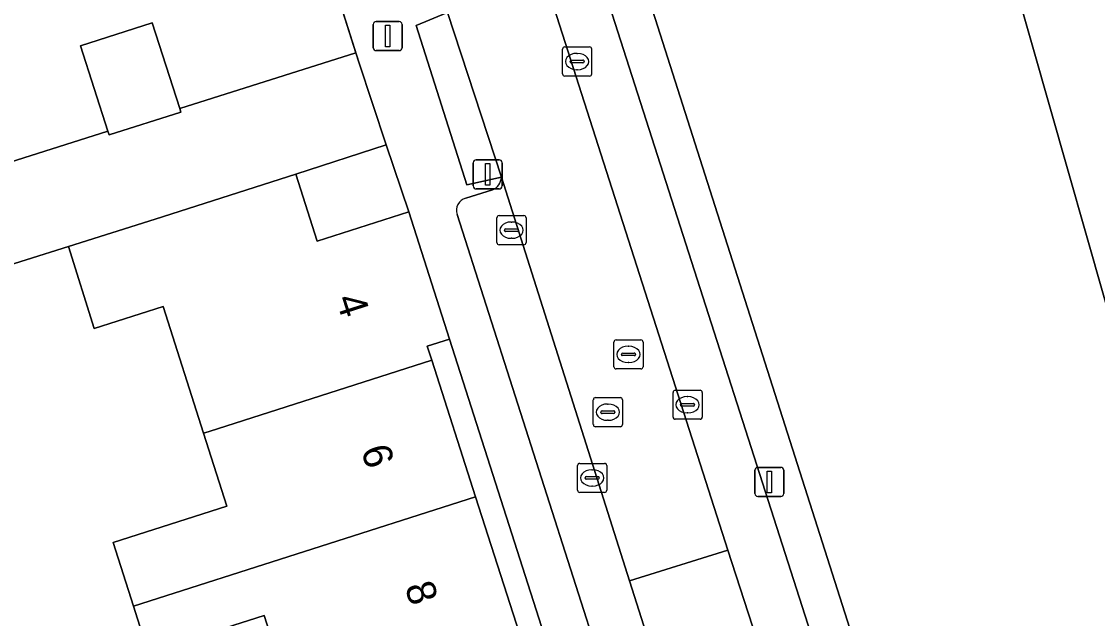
# Model space of a CAD drawing. Extents: x 159716 to 160783, y 383290 to 384031.
# Drawn here: x 160039.13 to 160076.06, y 383698.64 to 383719.15 of the extents above; entities that cross this region are included whole.
import ezdxf

# ---------------------------------------------------------------- set-up
doc = ezdxf.new("R2010")
doc.units = 0
for name, color, linetype in [('IMGEO_Erf', 7, 'Continuous'), ('IMGEO_Kolk', 7, 'Continuous'), ('IMGEO_Lichtmast', 7, 'Continuous'), ('IMGEO_Muur', 7, 'Continuous'), ('IMGEO_Pand', 7, 'Continuous'), ('IMGEO_Pand_nummerreeks', 7, 'Continuous'), ('IMGEO_Parkeervlak_open', 7, 'Continuous'), ('IMGEO_Rijbaan_lokaal_open', 7, 'Continuous'), ('IMGEO_Rioolput', 7, 'Continuous'), ('IMGEO_Voetpad_open', 7, 'Continuous')]:
    doc.layers.add(name, color=color, linetype=linetype)

msp = doc.modelspace()

# ---------------------------------------------------------------- linework, layer by layer
at = {"layer": 'IMGEO_Erf'}
for points in [[(160071.395, 383726.876), (160076.089, 383728.211), (160074.873, 383732.49), (160060.86, 383728.233), (160060.753, 383728.572), (160058.187, 383727.757), (160060.07, 383721.792), (160059.974, 383721.76), (160060.253, 383720.77), (160060.363, 383720.88), (160071.076, 383687.276), (160071.886, 383687.568), (160072.1, 383686.894), (160080.753, 383689.646), (160078.292, 383698.563), (160079.315, 383699.02)], [(160051.64, 383714.915), (160048.545, 383713.901), (160049.279, 383711.605), (160052.422, 383712.609)], [(160053.819, 383708.237), (160053.057, 383707.994), (160053.211, 383707.511), (160054.714, 383702.815), (160056.216, 383698.119), (160057.719, 383693.423), (160059.222, 383688.727), (160060.976, 383683.243), (160062.535, 383678.372), (160063.297, 383678.615)]]:
    msp.add_lwpolyline(points, close=True, dxfattribs=at)
for points in [[(160037.503, 383713.921), (160042.095, 383715.377), (160041.156, 383718.317), (160043.619, 383719.103), (160044.559, 383716.158), (160050.608, 383718.075), (160046.886, 383729.818), (160042.947, 383728.56), (160044.951, 383722.282), (160042.851, 383721.612), (160040.477, 383720.854), (160038.526, 383726.964)], [(160048.456, 383695.636), (160047.463, 383698.74), (160043.482, 383697.467), (160042.973, 383699.058), (160042.272, 383701.25), (160046.181, 383702.501), (160045.38, 383705.005), (160043.987, 383709.357), (160041.619, 383708.599), (160040.737, 383711.416), (160029.104, 383707.749), (160027.917, 383705.347), (160028.36, 383703.978), (160028.48, 383703.607), (160030.643, 383704.306), (160031.513, 383701.614), (160029.35, 383700.915), (160029.654, 383699.973), (160030.654, 383696.881)]]:
    msp.add_lwpolyline(points, dxfattribs=at)
at = {"layer": 'IMGEO_Kolk'}
for p, q in [((160057.697, 383717.347), (160057.697, 383718.199)), ((160057.772, 383718.273), (160058.624, 383718.273)), ((160058.185, 383718.053), (160058.21, 383718.053)), ((160058.698, 383718.199), (160058.698, 383717.347)), ((160057.956, 383717.767), (160057.956, 383717.779)), ((160058.394, 383717.73), (160057.996, 383717.73)), ((160057.999, 383717.816), (160058.397, 383717.816)), ((160058.44, 383717.779), (160058.44, 383717.767)), ((160058.624, 383717.273), (160057.772, 383717.273)), ((160058.208, 383717.493), (160058.183, 383717.493)), ((160055.522, 383712.479), (160056.374, 383712.479)), ((160055.447, 383711.553), (160055.447, 383712.405)), ((160055.935, 383712.259), (160055.96, 383712.259)), ((160056.448, 383712.405), (160056.448, 383711.553)), ((160055.706, 383711.973), (160055.706, 383711.985)), ((160056.144, 383711.936), (160055.746, 383711.936)), ((160055.749, 383712.022), (160056.147, 383712.022)), ((160055.958, 383711.699), (160055.933, 383711.699)), ((160056.19, 383711.985), (160056.19, 383711.973)), ((160056.374, 383711.479), (160055.522, 383711.479)), ((160061.49, 383705.555), (160061.49, 383706.407)), ((160061.565, 383706.481), (160062.417, 383706.481)), ((160061.978, 383706.261), (160062.003, 383706.261)), ((160062.491, 383706.407), (160062.491, 383705.555)), ((160061.749, 383705.975), (160061.749, 383705.987)), ((160062.187, 383705.938), (160061.789, 383705.938)), ((160061.792, 383706.024), (160062.19, 383706.024)), ((160062.233, 383705.987), (160062.233, 383705.975)), ((160062.417, 383705.481), (160061.565, 383705.481)), ((160062.001, 383705.701), (160061.976, 383705.701)), ((160058.29, 383703.968), (160059.142, 383703.968)), ((160058.215, 383703.042), (160058.215, 383703.894)), ((160058.703, 383703.748), (160058.728, 383703.748)), ((160059.216, 383703.894), (160059.216, 383703.042)), ((160058.474, 383703.462), (160058.474, 383703.474)), ((160058.912, 383703.425), (160058.514, 383703.425)), ((160058.517, 383703.511), (160058.915, 383703.511)), ((160058.726, 383703.188), (160058.701, 383703.188)), ((160058.958, 383703.474), (160058.958, 383703.462)), ((160059.142, 383702.968), (160058.29, 383702.968))]:
    msp.add_line(p, q, dxfattribs=at)
for points in [[(160057.697, 383717.347), (160057.697, 383718.199)], [(160057.772, 383718.273), (160058.624, 383718.273)], [(160058.698, 383718.199), (160058.698, 383717.347)], [(160058.624, 383717.273), (160057.772, 383717.273)], [(160055.522, 383712.479), (160056.374, 383712.479)], [(160055.447, 383711.553), (160055.447, 383712.405)], [(160056.448, 383712.405), (160056.448, 383711.553)], [(160056.374, 383711.479), (160055.522, 383711.479)], [(160061.49, 383705.555), (160061.49, 383706.407)], [(160061.565, 383706.481), (160062.417, 383706.481)], [(160062.491, 383706.407), (160062.491, 383705.555)], [(160062.417, 383705.481), (160061.565, 383705.481)], [(160058.29, 383703.968), (160059.142, 383703.968)], [(160058.215, 383703.042), (160058.215, 383703.894)], [(160059.216, 383703.894), (160059.216, 383703.042)], [(160059.142, 383702.968), (160058.29, 383702.968)]]:
    msp.add_lwpolyline(points, dxfattribs=at)
for centre, radius, start, end in [((160057.774, 383718.197), 0.0765, 91.552, 178.448), ((160057.774, 383718.197), 0.0765, 91.552, 178.448), ((160058.622, 383718.197), 0.0765, 1.552, 88.448), ((160058.622, 383718.197), 0.0765, 1.552, 88.448), ((160057.996, 383717.776), 0.0403, 85.8775, 175.7526), ((160057.993, 383717.766), 0.0366, 178.938, 274.7102), ((160058.397, 383717.773), 0.043, 264.8664, 352.4533), ((160058.401, 383717.778), 0.0386, 1.7309, 96.639), ((160057.774, 383717.349), 0.0765, 181.552, 268.448), ((160057.774, 383717.349), 0.0765, 181.552, 268.448), ((160058.622, 383717.349), 0.0765, 271.552, 358.448), ((160058.622, 383717.349), 0.0765, 271.552, 358.448), ((160055.524, 383712.403), 0.0765, 91.552, 178.448), ((160055.524, 383712.403), 0.0765, 91.552, 178.448), ((160056.372, 383712.403), 0.0765, 1.552, 88.448), ((160056.372, 383712.403), 0.0765, 1.552, 88.448), ((160055.746, 383711.982), 0.0403, 85.8775, 175.7526), ((160055.743, 383711.972), 0.0366, 178.938, 274.7102), ((160056.147, 383711.979), 0.043, 264.8664, 352.4533), ((160056.151, 383711.984), 0.0386, 1.7309, 96.639), ((160055.524, 383711.555), 0.0765, 181.552, 268.448), ((160055.524, 383711.555), 0.0765, 181.552, 268.448), ((160056.372, 383711.555), 0.0765, 271.552, 358.448), ((160056.372, 383711.555), 0.0765, 271.552, 358.448), ((160061.567, 383706.405), 0.0765, 91.552, 178.448), ((160061.567, 383706.405), 0.0765, 91.552, 178.448), ((160062.415, 383706.405), 0.0765, 1.552, 88.448), ((160062.415, 383706.405), 0.0765, 1.552, 88.448), ((160061.789, 383705.984), 0.0403, 85.8775, 175.7526), ((160061.786, 383705.974), 0.0366, 178.938, 274.7102), ((160062.19, 383705.981), 0.043, 264.8664, 352.4533), ((160062.194, 383705.986), 0.0386, 1.7309, 96.639), ((160061.567, 383705.557), 0.0765, 181.552, 268.448), ((160061.567, 383705.557), 0.0765, 181.552, 268.448), ((160062.415, 383705.557), 0.0765, 271.552, 358.448), ((160062.415, 383705.557), 0.0765, 271.552, 358.448), ((160058.292, 383703.892), 0.0765, 91.552, 178.448), ((160058.292, 383703.892), 0.0765, 91.552, 178.448), ((160059.14, 383703.892), 0.0765, 1.552, 88.448), ((160059.14, 383703.892), 0.0765, 1.552, 88.448), ((160058.514, 383703.471), 0.0403, 85.8775, 175.7526), ((160058.511, 383703.461), 0.0366, 178.938, 274.7102), ((160058.915, 383703.468), 0.043, 264.8664, 352.4533), ((160058.919, 383703.473), 0.0386, 1.7309, 96.639), ((160058.292, 383703.044), 0.0765, 181.552, 268.448), ((160058.292, 383703.044), 0.0765, 181.552, 268.448), ((160059.14, 383703.044), 0.0765, 271.552, 358.448), ((160059.14, 383703.044), 0.0765, 271.552, 358.448)]:
    msp.add_arc(centre, radius, start, end, dxfattribs=at)
for centre, major_axis, ratio, start_param, end_param in [((160058.184, 383717.773), (-0.387, 0.002), 0.722429, 4.712389, 7.853982), ((160058.209, 383717.773), (-0.39, 0.002), 0.717154, 1.570796, 4.712389), ((160055.934, 383711.979), (-0.387, 0.002), 0.722429, 4.712389, 7.853982), ((160055.959, 383711.979), (-0.39, 0.002), 0.717154, 1.570796, 4.712389), ((160061.977, 383705.981), (-0.387, 0.002), 0.722429, 4.712389, 7.853982), ((160062.002, 383705.981), (-0.39, 0.002), 0.717154, 1.570796, 4.712389), ((160058.702, 383703.468), (-0.387, 0.002), 0.722429, 4.712389, 7.853982), ((160058.727, 383703.468), (-0.39, 0.002), 0.717154, 1.570796, 4.712389)]:
    msp.add_ellipse(centre, major_axis=major_axis, ratio=ratio, start_param=start_param, end_param=end_param, dxfattribs=at)
at = {"layer": 'IMGEO_Lichtmast'}
for p, q in [((160051.303, 383719.149), (160052.093, 383719.149)), ((160052.093, 383719.149), (160051.303, 383719.149)), ((160051.203, 383718.249), (160051.203, 383719.049)), ((160051.203, 383719.049), (160051.203, 383718.249)), ((160052.193, 383719.049), (160052.193, 383718.249)), ((160052.193, 383718.249), (160052.193, 383719.049)), ((160052.093, 383718.149), (160051.303, 383718.149)), ((160051.303, 383718.149), (160052.093, 383718.149)), ((160054.634, 383713.497), (160054.634, 383714.297)), ((160054.634, 383714.297), (160054.634, 383713.497)), ((160054.734, 383714.397), (160055.524, 383714.397)), ((160055.524, 383714.397), (160054.734, 383714.397)), ((160055.624, 383714.297), (160055.624, 383713.497)), ((160055.624, 383713.497), (160055.624, 383714.297)), ((160055.524, 383713.397), (160054.734, 383713.397)), ((160054.734, 383713.397), (160055.524, 383713.397)), ((160064.3, 383702.929), (160064.3, 383703.729)), ((160064.3, 383703.729), (160064.3, 383702.929)), ((160064.4, 383703.829), (160065.19, 383703.829)), ((160065.19, 383703.829), (160064.4, 383703.829)), ((160065.29, 383703.729), (160065.29, 383702.929)), ((160065.29, 383702.929), (160065.29, 383703.729)), ((160065.19, 383702.829), (160064.4, 383702.829)), ((160064.4, 383702.829), (160065.19, 383702.829))]:
    msp.add_line(p, q, dxfattribs=at)
for points in [[(160051.623, 383719.024), (160051.773, 383719.024), (160051.773, 383718.274), (160051.623, 383718.274), (160051.623, 383719.024)], [(160055.054, 383714.272), (160055.204, 383714.272), (160055.204, 383713.522), (160055.054, 383713.522), (160055.054, 383714.272)], [(160064.72, 383703.704), (160064.87, 383703.704), (160064.87, 383702.954), (160064.72, 383702.954), (160064.72, 383703.704)]]:
    msp.add_lwpolyline(points, dxfattribs=at)
for centre, start, end in [((160051.303, 383719.049), 90, 180), ((160051.303, 383719.049), 90, 180), ((160052.093, 383719.049), 0, 90), ((160052.093, 383719.049), 360, 90), ((160051.303, 383718.249), 180, 270), ((160051.303, 383718.249), 180, 270), ((160052.093, 383718.249), 270, 0), ((160052.093, 383718.249), 270, 0), ((160054.734, 383714.297), 90, 180), ((160054.734, 383714.297), 90, 180), ((160055.524, 383714.297), 0, 90), ((160055.524, 383714.297), 360, 90), ((160054.734, 383713.497), 180, 270), ((160054.734, 383713.497), 180, 270), ((160055.524, 383713.497), 270, 0), ((160055.524, 383713.497), 270, 0), ((160064.4, 383703.729), 90, 180), ((160064.4, 383703.729), 90, 180), ((160065.19, 383703.729), 0, 90), ((160065.19, 383703.729), 360, 90), ((160064.4, 383702.929), 180, 270), ((160064.4, 383702.929), 180, 270), ((160065.19, 383702.929), 270, 0), ((160065.19, 383702.929), 270, 0)]:
    msp.add_arc(centre, 0.1, start, end, dxfattribs=at)
at = {"layer": 'IMGEO_Muur'}
msp.add_lwpolyline([(160046.886, 383729.818), (160050.709, 383717.756)], dxfattribs=at)
at = {"layer": 'IMGEO_Pand'}
msp.add_lwpolyline([(160089.684, 383691.98), (160085.718, 383705.927), (160085.28, 383707.469), (160078.32, 383731.948), (160077.893, 383733.449), (160077.721, 383734.353), (160077.468, 383742.909), (160077.467, 383743.109), (160077.018, 383743.115), (160077.303, 383744.324), (160077.049, 383744.402), (160076.918, 383743.972), (160073.988, 383743.935), (160073.846, 383744.362), (160054.838, 383738.238), (160058.187, 383727.757), (160060.753, 383728.572), (160060.86, 383728.233), (160074.873, 383732.49), (160076.089, 383728.211), (160071.395, 383726.876), (160079.315, 383699.02), (160078.292, 383698.563)], dxfattribs=at)
for points in [[(160042.095, 383715.377), (160042.135, 383715.253), (160044.597, 383716.039), (160044.559, 383716.158), (160043.619, 383719.103), (160041.156, 383718.317)], [(160052.422, 383712.609), (160049.279, 383711.605), (160048.545, 383713.901), (160043.716, 383712.355), (160040.737, 383711.416), (160041.619, 383708.599), (160043.987, 383709.357), (160045.38, 383705.005), (160045.568, 383705.065), (160053.211, 383707.511), (160053.057, 383707.994), (160053.819, 383708.237)], [(160053.211, 383707.511), (160045.568, 383705.065), (160045.38, 383705.005), (160046.181, 383702.501), (160042.272, 383701.25), (160042.973, 383699.058), (160054.714, 383702.815)], [(160054.714, 383702.815), (160042.973, 383699.058), (160043.482, 383697.467), (160047.463, 383698.74), (160048.456, 383695.636), (160048.76, 383695.733), (160056.216, 383698.119)]]:
    msp.add_lwpolyline(points, close=True, dxfattribs=at)
at = {"layer": 'IMGEO_Parkeervlak_open'}
for points in [[(160057.212, 383720.223), (160063.376, 383700.988), (160064.351, 383697.947), (160066.356, 383691.69)], [(160067.862, 383692.976), (160059.208, 383720.016)], [(160068.048, 383674.889), (160060.975, 383696.843), (160060.002, 383699.926), (160055.598, 383713.803)], [(160055.296, 383713.363), (160054.374, 383713.08)], [(160054.085, 383712.522), (160066.031, 383675.14)]]:
    msp.add_lwpolyline(points, dxfattribs=at)
for centre, radius, start, end in [((160055.108, 383713.815), 0.49, 292.5293, 358.5421), ((160054.489, 383712.667), 0.429, 105.5445, 199.6943)]:
    msp.add_arc(centre, radius, start, end, dxfattribs=at)
at = {"layer": 'IMGEO_Rijbaan_lokaal_open'}
msp.add_lwpolyline([(160048.174, 383736.837), (160048.715, 383735.069), (160053.748, 383719.459), (160055.598, 383713.803), (160060.002, 383699.926), (160063.376, 383700.988), (160057.212, 383720.223), (160057.179, 383720.335), (160055.337, 383726.085)], dxfattribs=at)
msp.add_lwpolyline([(160060.975, 383696.843), (160064.351, 383697.947), (160063.376, 383700.988), (160060.002, 383699.926)], close=True, dxfattribs=at)
at = {"layer": 'IMGEO_Rioolput'}
for p, q in [((160059.462, 383707.285), (160059.462, 383708.137)), ((160059.537, 383708.211), (160060.389, 383708.211)), ((160059.95, 383707.991), (160059.975, 383707.991)), ((160060.463, 383708.137), (160060.463, 383707.285)), ((160059.721, 383707.705), (160059.721, 383707.717)), ((160060.159, 383707.668), (160059.761, 383707.668)), ((160059.764, 383707.754), (160060.162, 383707.754)), ((160060.205, 383707.717), (160060.205, 383707.705)), ((160059.973, 383707.431), (160059.948, 383707.431)), ((160060.389, 383707.211), (160059.537, 383707.211)), ((160058.755, 383705.3), (160058.755, 383706.152)), ((160058.83, 383706.226), (160059.682, 383706.226)), ((160059.756, 383706.152), (160059.756, 383705.3)), ((160059.057, 383705.769), (160059.455, 383705.769)), ((160059.243, 383706.006), (160059.268, 383706.006)), ((160059.014, 383705.72), (160059.014, 383705.732)), ((160059.452, 383705.683), (160059.054, 383705.683)), ((160059.266, 383705.446), (160059.241, 383705.446)), ((160059.498, 383705.732), (160059.498, 383705.72)), ((160059.682, 383705.226), (160058.83, 383705.226))]:
    msp.add_line(p, q, dxfattribs=at)
for points in [[(160059.462, 383707.285), (160059.462, 383708.137)], [(160059.537, 383708.211), (160060.389, 383708.211)], [(160060.463, 383708.137), (160060.463, 383707.285)], [(160060.389, 383707.211), (160059.537, 383707.211)], [(160058.755, 383705.3), (160058.755, 383706.152)], [(160058.83, 383706.226), (160059.682, 383706.226)], [(160059.756, 383706.152), (160059.756, 383705.3)], [(160059.682, 383705.226), (160058.83, 383705.226)]]:
    msp.add_lwpolyline(points, dxfattribs=at)
for centre, radius, start, end in [((160059.539, 383708.135), 0.0765, 91.552, 178.448), ((160059.539, 383708.135), 0.0765, 91.552, 178.448), ((160060.387, 383708.135), 0.0765, 1.552, 88.448), ((160060.387, 383708.135), 0.0765, 1.552, 88.448), ((160059.761, 383707.714), 0.0403, 85.8775, 175.7526), ((160059.758, 383707.704), 0.0366, 178.938, 274.7102), ((160060.162, 383707.711), 0.043, 264.8664, 352.4533), ((160060.166, 383707.716), 0.0386, 1.7309, 96.639), ((160059.539, 383707.287), 0.0765, 181.552, 268.448), ((160059.539, 383707.287), 0.0765, 181.552, 268.448), ((160060.387, 383707.287), 0.0765, 271.552, 358.448), ((160060.387, 383707.287), 0.0765, 271.552, 358.448), ((160058.832, 383706.15), 0.0765, 91.552, 178.448), ((160058.832, 383706.15), 0.0765, 91.552, 178.448), ((160059.68, 383706.15), 0.0765, 1.552, 88.448), ((160059.68, 383706.15), 0.0765, 1.552, 88.448), ((160059.054, 383705.729), 0.0403, 85.8775, 175.7526), ((160059.459, 383705.731), 0.0386, 1.7309, 96.639), ((160059.051, 383705.719), 0.0366, 178.938, 274.7102), ((160059.455, 383705.726), 0.043, 264.8664, 352.4533), ((160058.832, 383705.302), 0.0765, 181.552, 268.448), ((160058.832, 383705.302), 0.0765, 181.552, 268.448), ((160059.68, 383705.302), 0.0765, 271.552, 358.448), ((160059.68, 383705.302), 0.0765, 271.552, 358.448)]:
    msp.add_arc(centre, radius, start, end, dxfattribs=at)
for centre, major_axis, ratio, start_param, end_param in [((160059.949, 383707.711), (-0.387, 0.002), 0.722429, 4.712389, 7.853982), ((160059.974, 383707.711), (-0.39, 0.002), 0.717154, 1.570796, 4.712389), ((160059.242, 383705.726), (-0.387, 0.002), 0.722429, 4.712389, 7.853982), ((160059.267, 383705.726), (-0.39, 0.002), 0.717154, 1.570796, 4.712389)]:
    msp.add_ellipse(centre, major_axis=major_axis, ratio=ratio, start_param=start_param, end_param=end_param, dxfattribs=at)
at = {"layer": 'IMGEO_Voetpad_open'}
for points in [[(160048.131, 383736.984), (160047.368, 383739.386), (160044.134, 383738.449), (160045.064, 383735.641), (160046.886, 383729.818), (160050.608, 383718.075), (160050.709, 383717.756), (160051.64, 383714.915), (160052.422, 383712.609), (160053.819, 383708.237), (160063.297, 383678.615), (160064.684, 383674.242), (160065.407, 383671.987), (160070.494, 383656.077), (160071.203, 383653.856), (160072.621, 383649.414), (160088.478, 383599.828)], [(160075.331, 383673.928), (160075.1, 383674.658), (160071.076, 383687.276), (160060.363, 383720.88), (160060.253, 383720.77), (160059.974, 383721.76), (160060.07, 383721.792), (160058.187, 383727.757)], [(160059.208, 383720.016), (160067.862, 383692.976)], [(160055.598, 383713.803), (160054.412, 383713.541), (160052.677, 383719.007), (160053.748, 383719.459)], [(160029.104, 383707.749), (160040.737, 383711.416), (160043.716, 383712.355), (160048.545, 383713.901), (160051.64, 383714.915), (160050.709, 383717.756), (160050.608, 383718.075), (160044.559, 383716.158), (160044.597, 383716.039), (160042.135, 383715.253), (160042.095, 383715.377), (160037.503, 383713.921)], [(160054.374, 383713.08), (160055.296, 383713.363)], [(160066.031, 383675.14), (160054.085, 383712.522)]]:
    msp.add_lwpolyline(points, dxfattribs=at)
msp.add_lwpolyline([(160053.748, 383719.459), (160052.677, 383719.007), (160054.412, 383713.541), (160055.598, 383713.803)], close=True, dxfattribs=at)
for centre, radius, start, end in [((160055.108, 383713.815), 0.49, 292.5293, 358.5421), ((160054.489, 383712.667), 0.429, 105.5445, 199.6943)]:
    msp.add_arc(centre, radius, start, end, dxfattribs=at)

# ---------------------------------------------------------------- texts
at = {"layer": 'IMGEO_Pand_nummerreeks'}
for s, rotation, p in [('4', 287.7443, (160049.907, 383709.621)), ('6', 287.7386, (160050.77, 383704.431)), ('8', 287.7386, (160052.274, 383699.731))]:
    msp.add_text(s, height=1, rotation=rotation, dxfattribs=at).set_placement(p)

doc.saveas('drawing.dxf')
